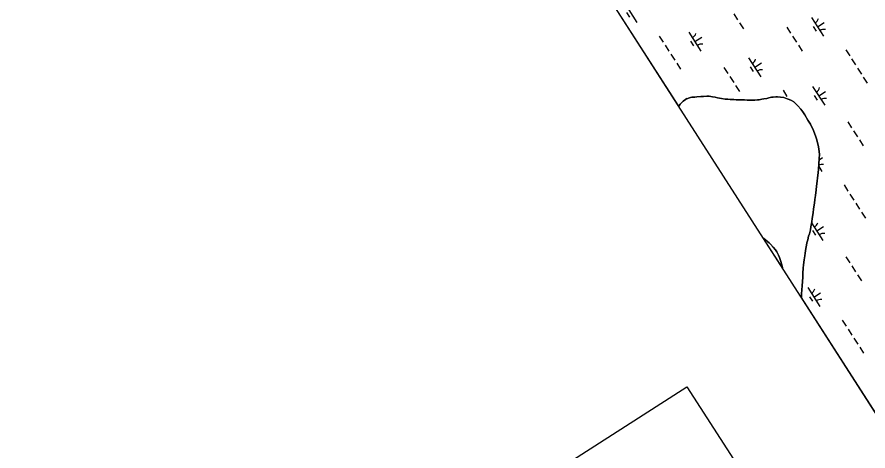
# Model space of a CAD drawing. Extents: x 3937982 to 3958556, y 219448 to 241894.
# Drawn here: x 3945579 to 3947474, y 225658 to 226625 of the extents above; entities that cross this region are included whole.
import ezdxf

# ---------------------------------------------------------------- set-up
doc = ezdxf.new("R2010")
doc.units = 0
for name, color, linetype in [('V-ANNO-NPLT', 7, 'Continuous'), ('V-GRID-FRAM', 7, 'Continuous'), ('V-TOPO-SHOR', 7, 'Continuous'), ('V-WETL-SWMP', 7, 'Continuous')]:
    doc.layers.add(name, color=color, linetype=linetype)

msp = doc.modelspace()

# ---------------------------------------------------------------- linework, layer by layer
at = {"layer": 'V-ANNO-NPLT'}
msp.add_lwpolyline([(3946768.604, 225607.262), (3947070.628, 225801.48), (3947411.789, 225271.463), (3947109.935, 225076.981)], dxfattribs=at)
at = {"layer": 'V-GRID-FRAM'}
msp.add_lwpolyline([(3948998.173, 239513.74), (3957109.469, 226912.286), (3949780.097, 222173.81), (3941699.799, 234772.334), (3948998.173, 239513.74)], dxfattribs=at)
at = {"layer": 'V-TOPO-SHOR'}
for points in [[(3947052.62, 226426.398), (3947052.808, 226426.758), (3947055.818, 226431.225), (3947059.038, 226434.882), (3947062.663, 226437.938), (3947067.297, 226441.399), (3947074.16, 226444.471), (3947078.604, 226445.708), (3947081.838, 226446.333), (3947088.105, 226446.974), (3947092.961, 226447.404), (3947101.456, 226447.852), (3947107.319, 226448.288), (3947115.206, 226448.938), (3947120.064, 226448.559), (3947127.756, 226447.586), (3947133.427, 226446.402), (3947139.098, 226445.421), (3947147.806, 226443.848)], [(3947147.806, 226443.848), (3947156.109, 226442.476), (3947161.573, 226441.899), (3947166.836, 226441.522), (3947175.133, 226441.161), (3947180.193, 226440.783), (3947187.679, 226440.821), (3947194.761, 226440.658), (3947199.211, 226440.68), (3947205.081, 226440.307), (3947208.521, 226440.123), (3947213.985, 226439.746), (3947217.827, 226439.969), (3947221.672, 226440.193), (3947227.94, 226440.428), (3947231.582, 226440.852), (3947237.443, 226441.895), (3947241.687, 226442.726), (3947248.56, 226443.975), (3947253.004, 226445.012), (3947259.269, 226446.462), (3947263.111, 226446.886), (3947268.771, 226447.523), (3947272.818, 226447.543), (3947278.891, 226446.97), (3947286.587, 226445.593), (3947290.235, 226444.399), (3947294.285, 226443.205), (3947298.34, 226441.811), (3947303.612, 226439.41), (3947308.892, 226436), (3947312.55, 226432.781), (3947318.04, 226427.35), (3947324.35, 226420.3), (3947328.632, 226414.052), (3947333.12, 226407.197), (3947340.261, 226395.499), (3947345.77, 226386.627), (3947352.928, 226372.302), (3947358.06, 226358.166), (3947359.5, 226353.722), (3947363.215, 226339.984), (3947364.675, 226331.495), (3947365.757, 226318.552), (3947365.396, 226309.852), (3947364.653, 226297.504), (3947363.702, 226285.968), (3947363.137, 226278.075), (3947361.777, 226267.143), (3947360.804, 226259.854), (3947359.449, 226248.516), (3947358.48, 226240.218), (3947357.132, 226227.262), (3947355.762, 226218.759), (3947354.794, 226210.456), (3947352.84, 226197.701), (3947351.67, 226189.198), (3947349.915, 226176.443), (3947348.744, 226168.749), (3947346.98, 226157.814), (3947345.801, 226151.335), (3947343.419, 226142.217), (3947341.629, 226136.745), (3947339.849, 226128.846), (3947338.066, 226121.956), (3947336.878, 226117.094), (3947335.702, 226109.402), (3947334.719, 226104.337), (3947333.939, 226098.871), (3947333.159, 226093.202), (3947331.793, 226083.888), (3947330.23, 226073.156), (3947329.663, 226065.669), (3947328.913, 226054.335), (3947328.751, 226046.647), (3947328.004, 226035.111), (3947327.438, 226027.218), (3947326.685, 226016.49), (3947326.118, 226009.203), (3947325.82, 226000.435)], [(3947283.372, 226066.618), (3947282.622, 226069.789), (3947280.14, 226080.298), (3947277.056, 226089.587), (3947274.6, 226094.634), (3947270.717, 226102.099), (3947267.659, 226106.533), (3947262.773, 226112.373), (3947257.073, 226118.819), (3947254.227, 226121.837), (3947250.772, 226124.651), (3947245.488, 226129.075), (3947241.832, 226131.686), (3947241.471, 226131.949)]]:
    msp.add_lwpolyline(points, dxfattribs=at)
at = {"layer": 'V-WETL-SWMP'}
for p, q in [((3947052.62, 226426.398), (3946243.36, 227688.168)), ((3946932.412, 226655.277), (3946959.475, 226613.234)), ((3946936.208, 226635.125), (3946942.703, 226625.034)), ((3947174.96, 226632.66), (3947183.62, 226619.206)), ((3947347.975, 226624.318), (3947375.037, 226582.275)), ((3947187.95, 226612.479), (3947196.61, 226599.025)), ((3947293.109, 226602.921), (3947301.768, 226589.467)), ((3947351.771, 226604.165), (3947358.266, 226594.075)), ((3947361.506, 226603.296), (3947376.641, 226613.039)), ((3947009.113, 226582.992), (3947017.773, 226569.538)), ((3947074.978, 226591.587), (3947102.04, 226549.544)), ((3947306.098, 226582.74), (3947314.758, 226569.286)), ((3947022.103, 226562.811), (3947030.763, 226549.357)), ((3947078.774, 226571.434), (3947085.269, 226561.344)), ((3947088.509, 226570.565), (3947103.645, 226580.308)), ((3947319.088, 226562.559), (3947327.748, 226549.105)), ((3947035.093, 226542.63), (3947043.753, 226529.177)), ((3947424.675, 226552.033), (3947433.335, 226538.579)), ((3947208.107, 226534.288), (3947235.17, 226492.245)), ((3947437.665, 226531.852), (3947446.325, 226518.398)), ((3947048.083, 226522.45), (3947056.743, 226508.996)), ((3947153.241, 226512.891), (3947161.901, 226499.437)), ((3947211.903, 226514.136), (3947218.398, 226504.045)), ((3947221.638, 226513.267), (3947236.774, 226523.009)), ((3947450.655, 226511.671), (3947459.315, 226498.217)), ((3947166.231, 226492.71), (3947174.891, 226479.257)), ((3947463.645, 226491.49), (3947472.305, 226478.037)), ((3947179.221, 226472.53), (3947187.881, 226459.076)), ((3947350.673, 226470.598), (3947377.736, 226428.555)), ((3947101.455, 226447.853), (3947092.96, 226447.403)), ((3947107.319, 226448.288), (3947101.455, 226447.853)), ((3947115.206, 226448.937), (3947107.319, 226448.288)), ((3947120.064, 226448.558), (3947115.206, 226448.937)), ((3947127.757, 226447.587), (3947120.064, 226448.558)), ((3947284.808, 226462.003), (3947293.468, 226448.549)), ((3947354.469, 226450.446), (3947360.964, 226440.355)), ((3947364.204, 226449.576), (3947379.34, 226459.319)), ((3947055.819, 226431.224), (3947052.808, 226426.757)), ((3947059.037, 226434.883), (3947055.819, 226431.224)), ((3947062.662, 226437.937), (3947059.037, 226434.883)), ((3947067.297, 226441.4), (3947062.662, 226437.937)), ((3947074.16, 226444.471), (3947067.297, 226441.4)), ((3947068.24, 226444.259), (3947069.458, 226442.367)), ((3947078.604, 226445.709), (3947074.16, 226444.471)), ((3947081.838, 226446.333), (3947078.604, 226445.709)), ((3947088.106, 226446.973), (3947081.838, 226446.333)), ((3947092.96, 226447.403), (3947088.106, 226446.973)), ((3947133.428, 226446.403), (3947127.757, 226447.587)), ((3947139.098, 226445.421), (3947133.428, 226446.403)), ((3947147.806, 226443.849), (3947139.098, 226445.421)), ((3947156.108, 226442.476), (3947147.806, 226443.849)), ((3947161.574, 226441.898), (3947156.108, 226442.476)), ((3947166.836, 226441.521), (3947161.574, 226441.898)), ((3947175.133, 226441.161), (3947166.836, 226441.521)), ((3947180.193, 226440.783), (3947175.133, 226441.161)), ((3947187.678, 226440.822), (3947180.193, 226440.783)), ((3947194.76, 226440.657), (3947187.678, 226440.822)), ((3947199.211, 226440.681), (3947194.76, 226440.657)), ((3947205.08, 226440.307), (3947199.211, 226440.681)), ((3947208.521, 226440.123), (3947205.08, 226440.307)), ((3947213.985, 226439.747), (3947208.521, 226440.123)), ((3947217.828, 226439.97), (3947213.985, 226439.747)), ((3947221.671, 226440.193), (3947217.828, 226439.97)), ((3947227.941, 226440.428), (3947221.671, 226440.193)), ((3947231.581, 226440.852), (3947227.941, 226440.428)), ((3947237.443, 226441.894), (3947231.581, 226440.852)), ((3947241.687, 226442.726), (3947237.443, 226441.894)), ((3947248.559, 226443.976), (3947241.687, 226442.726)), ((3947253.004, 226445.011), (3947248.559, 226443.976)), ((3947259.269, 226446.461), (3947253.004, 226445.011)), ((3947263.11, 226446.886), (3947259.269, 226446.461)), ((3947268.772, 226447.522), (3947263.11, 226446.886)), ((3947272.818, 226447.544), (3947268.772, 226447.522)), ((3947278.891, 226446.969), (3947272.818, 226447.544)), ((3947286.586, 226445.593), (3947278.891, 226446.969)), ((3947290.234, 226444.399), (3947286.586, 226445.593)), ((3947294.286, 226443.206), (3947290.234, 226444.399)), ((3947298.34, 226441.811), (3947294.286, 226443.206)), ((3947303.613, 226439.411), (3947298.34, 226441.811)), ((3947308.891, 226436), (3947303.613, 226439.411)), ((3947312.55, 226432.782), (3947308.891, 226436)), ((3947318.041, 226427.349), (3947312.55, 226432.782)), ((3947052.808, 226426.757), (3947052.62, 226426.398)), ((3947324.35, 226420.301), (3947318.041, 226427.349)), ((3947328.632, 226414.052), (3947324.35, 226420.301)), ((3947333.119, 226407.197), (3947328.632, 226414.052)), ((3947340.262, 226395.5), (3947333.119, 226407.197)), ((3947345.771, 226386.627), (3947340.262, 226395.5)), ((3947428.936, 226391.902), (3947437.596, 226378.449)), ((3947352.928, 226372.301), (3947345.771, 226386.627)), ((3947358.061, 226358.166), (3947352.928, 226372.301)), ((3947359.5, 226353.722), (3947358.061, 226358.166)), ((3947363.215, 226339.984), (3947359.5, 226353.722)), ((3947441.926, 226371.722), (3947450.586, 226358.268)), ((3947364.676, 226331.495), (3947363.215, 226339.984)), ((3947454.916, 226351.541), (3947463.576, 226338.087)), ((3947365.756, 226318.552), (3947364.676, 226331.495)), ((3947365.397, 226309.851), (3947365.756, 226318.552)), ((3947363.702, 226285.968), (3947364.653, 226297.505)), ((3947364.653, 226297.505), (3947365.397, 226309.851)), ((3947365.24, 226307.252), (3947372.602, 226311.991)), ((3947361.778, 226267.143), (3947363.137, 226278.075)), ((3947363.137, 226278.075), (3947363.702, 226285.968)), ((3947364.184, 226291.812), (3947370.997, 226281.227)), ((3947359.449, 226248.517), (3947360.805, 226259.854)), ((3947360.805, 226259.854), (3947361.778, 226267.143)), ((3947357.133, 226227.262), (3947358.481, 226240.217)), ((3947358.481, 226240.217), (3947359.449, 226248.517)), ((3947420.636, 226250.985), (3947429.296, 226237.531)), ((3947355.762, 226218.758), (3947357.133, 226227.262)), ((3947433.626, 226230.804), (3947442.286, 226217.35)), ((3947352.839, 226197.701), (3947354.794, 226210.457)), ((3947354.794, 226210.457), (3947355.762, 226218.758)), ((3947446.616, 226210.623), (3947455.276, 226197.17)), ((3947349.916, 226176.443), (3947351.67, 226189.198)), ((3947351.67, 226189.198), (3947352.839, 226197.701)), ((3947459.606, 226190.443), (3947468.266, 226176.989)), ((3947346.98, 226157.814), (3947348.743, 226168.748)), ((3947348.424, 226166.769), (3947373.696, 226127.507)), ((3947348.743, 226168.748), (3947349.916, 226176.443)), ((3947343.42, 226142.217), (3947345.8, 226151.334)), ((3947345.8, 226151.334), (3947346.98, 226157.814)), ((3947350.43, 226149.398), (3947356.925, 226139.307)), ((3947360.165, 226148.529), (3947375.301, 226158.271)), ((3947283.373, 226066.617), (3947241.471, 226131.949)), ((3947241.471, 226131.949), (3947241.832, 226131.686)), ((3947241.832, 226131.686), (3947245.488, 226129.075)), ((3947245.488, 226129.075), (3947250.771, 226124.652)), ((3947338.065, 226121.957), (3947339.849, 226128.845)), ((3947339.849, 226128.845), (3947341.629, 226136.745)), ((3947341.629, 226136.745), (3947343.42, 226142.217)), ((3947250.771, 226124.652), (3947254.226, 226121.838)), ((3947254.226, 226121.838), (3947257.074, 226118.818)), ((3947257.074, 226118.818), (3947262.773, 226112.374)), ((3947262.773, 226112.374), (3947267.659, 226106.533)), ((3947334.719, 226104.338), (3947335.703, 226109.401)), ((3947335.703, 226109.401), (3947336.877, 226117.095)), ((3947336.877, 226117.095), (3947338.065, 226121.957)), ((3947267.659, 226106.533), (3947270.718, 226102.098)), ((3947270.718, 226102.098), (3947274.601, 226094.633)), ((3947274.601, 226094.633), (3947277.055, 226089.588)), ((3947277.055, 226089.588), (3947280.139, 226080.297)), ((3947331.792, 226083.888), (3947333.159, 226093.202)), ((3947333.159, 226093.202), (3947333.938, 226098.871)), ((3947333.938, 226098.871), (3947334.719, 226104.338)), ((3947424.897, 226090.855), (3947433.557, 226077.401)), ((3947280.139, 226080.297), (3947282.623, 226069.79)), ((3947282.623, 226069.79), (3947283.373, 226066.617)), ((3947329.663, 226065.669), (3947330.23, 226073.157)), ((3947330.23, 226073.157), (3947331.792, 226083.888)), ((3947437.887, 226070.674), (3947446.547, 226057.22)), ((3947328.752, 226046.646), (3947328.913, 226054.335)), ((3947328.913, 226054.335), (3947329.663, 226065.669)), ((3947450.877, 226050.493), (3947459.537, 226037.039)), ((3947327.438, 226027.217), (3947328.003, 226035.11)), ((3947328.003, 226035.11), (3947328.752, 226046.646)), ((3947326.117, 226009.204), (3947326.685, 226016.49)), ((3947326.685, 226016.49), (3947327.438, 226027.217)), ((3947339.896, 226022.222), (3947366.958, 225980.179)), ((3947325.82, 226000.435), (3947326.117, 226009.204)), ((3947753.345, 225333.852), (3947325.82, 226000.435)), ((3947343.692, 226002.07), (3947350.187, 225991.979)), ((3947353.427, 226001.201), (3947368.562, 226010.943)), ((3947416.597, 225949.937), (3947425.257, 225936.483)), ((3947429.587, 225929.756), (3947438.246, 225916.303)), ((3947442.576, 225909.576), (3947451.236, 225896.122)), ((3947455.566, 225889.395), (3947464.226, 225875.941))]:
    msp.add_line(p, q, dxfattribs=at)
for centre, start, end in [((3947346.755, 226626.651), 301.99668, 343.540338), ((3947073.759, 226593.92), 301.99668, 343.540338), ((3947376.655, 226580.199), 81.996677, 123.540335), ((3947103.659, 226547.468), 81.996677, 123.540335), ((3947206.888, 226536.621), 301.99668, 343.540338), ((3947236.788, 226490.169), 81.996677, 123.540335), ((3947349.454, 226472.931), 301.99668, 343.540338), ((3947379.354, 226426.479), 81.996677, 123.540335), ((3947372.616, 226279.151), 81.996677, 117.691322), ((3947345.415, 226171.883), 301.99668, 343.540338), ((3947375.315, 226125.431), 81.996677, 123.540335), ((3947338.677, 226024.555), 301.99668, 343.540338), ((3947368.577, 225978.103), 81.996677, 123.540335)]:
    msp.add_arc(centre, 17.623, start, end, dxfattribs=at)

doc.saveas('drawing.dxf')
